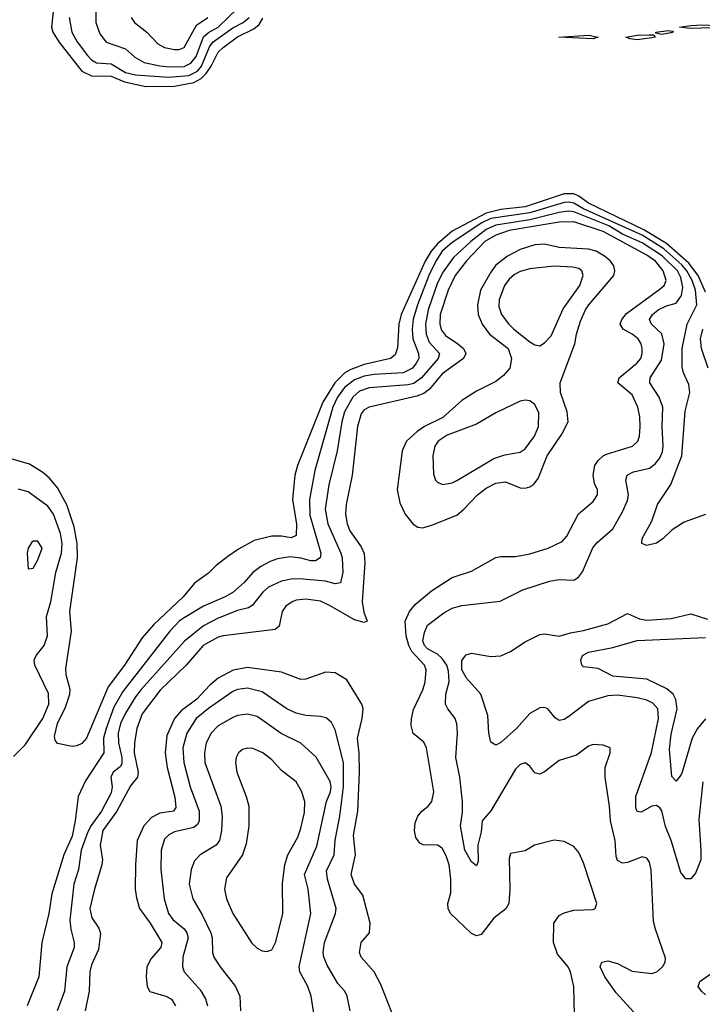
# Model space of a CAD drawing. Header units: inches. Extents: x 884549 to 1028252, y 526810 to 653624.
# Tile 433 of 656: x 931675 to 934478, y 615357 to 619401. Entities that reach past the tile are written whole.
import ezdxf

# ---------------------------------------------------------------- set-up
doc = ezdxf.new("R2010")
doc.units = ezdxf.units.IN
doc.header["$MEASUREMENT"] = 0
doc.layers.add('A9631', color=7, linetype='Continuous')

msp = doc.modelspace()

# ---------------------------------------------------------------- linework, layer by layer
at = {"layer": 'A9631', "color": 5}
for points, elevation in [([(931825.3, 619550), (931806.3, 619370), (931811.1, 619350), (931836, 619310), (931930, 619190.1), (931970, 619170.6), (932050, 619169.1), (932105.6, 619145.6), (932193.3, 619126.7), (932310, 619128.5), (932390, 619143.6), (932419.7, 619160.3), (932440.3, 619179.7), (932461, 619210), (932490, 619267.9), (932510, 619287.5), (932568.8, 619331.2), (932636.2, 619363.8), (932658.4, 619381.6), (932673, 619407)], 2120), ([(931987.2, 619510), (931988.2, 619390), (932003.6, 619343.6), (932030, 619309.5), (932110, 619280.9), (932147.9, 619247.9), (932185.5, 619225.5), (932250, 619211.1), (932290, 619207.3), (932350, 619209.6), (932377.1, 619222.9), (932399.1, 619250), (932430, 619331.5), (932450, 619348.5), (932489.4, 619370.6), (932571, 619449)], 2160), ([(931878.3, 619410), (931888.7, 619350), (931911.2, 619310), (931953.6, 619253.6), (931970, 619236.6), (931990, 619224.6), (932050, 619219.7), (932110, 619184.7), (932150, 619175), (932285.7, 619165.7), (932370, 619172), (932405.2, 619190), (932421.5, 619210), (932454.1, 619290), (932470, 619309.8), (932550, 619368.3), (932593.2, 619390), (932617.5, 619410)], 2140), ([(932132.3, 619410), (932146.7, 619390), (932197.7, 619350), (932242.3, 619302.3), (932270, 619286.6), (932310, 619278.4), (932330, 619278.4), (932350, 619286.9), (932401.6, 619378.4), (932447.8, 619410)], 2180), ([(934490, 618281.7), (934460, 618350), (934421.7, 618401.7), (934330, 618482.4), (934237.9, 618538), (934010, 618648.1), (933970, 618676.8), (933950, 618685.5), (933910, 618685.4), (933750, 618633.1), (933650, 618621.5), (933590, 618606.7), (933450, 618532.7), (933390, 618480.7), (933363.9, 618450), (933340.1, 618410), (933241.8, 618190), (933232, 618150), (933226.3, 618053.7), (933216, 618024), (933196.9, 618010), (933090, 617984.7), (933035.1, 617964.9), (933010, 617950.7), (932968.5, 617910), (932919.8, 617830), (932815.2, 617570), (932804.8, 617530), (932795.1, 617430), (932811.3, 617328.7), (932810, 617282.4), (932790, 617273), (932750, 617280.2), (932710, 617279.5), (932638.1, 617261.9), (932573.3, 617226.7), (932530, 617196.8), (932481.4, 617158.6), (932450, 617127.3), (932393.1, 617086.9), (932345.8, 617030), (932223.9, 616916.1), (932178.1, 616861.9), (932105.5, 616750), (932038.7, 616661.3), (931949.6, 616450.4), (931930, 616428.1), (931910, 616418.4), (931890, 616415.6), (931830, 616428.3), (931821.1, 616441.1), (931817.7, 616457.7), (931829.8, 616509.8), (931862.6, 616577.4), (931881.2, 616630), (931881.8, 616650), (931866, 616710), (931864, 616736), (931887.7, 616890), (931880.3, 616970), (931911.8, 617190), (931910.5, 617250), (931898.4, 617318.4), (931868.9, 617408.9), (931830, 617478.8), (931797.5, 617517.5), (931770, 617541.2), (931715.4, 617575.4), (931630, 617600.2)], 2120), ([(934490, 617368.3), (934403.2, 617336.8), (934354.3, 617305.7), (934317.4, 617270), (934290, 617251.2), (934250, 617241.6), (934229.8, 617249.8), (934230.9, 617270), (934270, 617341.6), (934294, 617410), (934347.7, 617492.3), (934393.8, 617610), (934407.4, 617792.6), (934426.4, 617870), (934422.4, 617902.4), (934400.7, 617950), (934395.3, 617975.3), (934394.7, 618050), (934414.9, 618150), (934454.6, 618230), (934450.2, 618289.8), (934435.8, 618330), (934413.7, 618370), (934393.8, 618393.8), (934319.7, 618459.7), (934230, 618516.5), (933990, 618624.9), (933950, 618647.3), (933930, 618652), (933910, 618650), (933770, 618607.4), (933610, 618584.9), (933572.7, 618567.3), (933450, 618486.2), (933410, 618450.2), (933383.8, 618410), (933355, 618350), (933308.1, 618230), (933290.4, 618170.4), (933286.4, 618130), (933288.9, 618090), (933312, 618030), (933313.2, 618010), (933303.3, 617990), (933287.6, 617970), (933250, 617950), (933130, 617944.1), (933090, 617936.7), (933050, 617921.3), (933008.8, 617890), (932979.6, 617850), (932960.1, 617810), (932886.3, 617550), (932864.8, 617430), (932866.1, 617366.1), (932911.9, 617210), (932908.9, 617190), (932890, 617178), (932870, 617178.2), (932830, 617189.9), (932785.7, 617194.3), (932733.3, 617186.7), (932703.9, 617176.1), (932665, 617155), (932631.8, 617130), (932596.8, 617090), (932550, 617048.4), (932518.9, 617030), (932430, 616992.1), (932350, 616944.3), (932329.2, 616930), (932290.9, 616890), (932098.7, 616641.3), (932062.2, 616577.8), (932029.5, 616490), (932019.6, 616450), (932021.2, 616390), (931944.9, 616275.1), (931915.6, 616210), (931903.3, 616110), (931890, 616047.1), (931855.9, 615970), (931806.8, 615810), (931794.2, 615730), (931766.1, 615610), (931753.6, 615470), (931705.8, 615350)], 2140), ([(934209.9, 615309.9), (934123.8, 615403.8), (934077.8, 615470), (934058.8, 615510), (934065.6, 615530), (934090, 615535.5), (934130, 615524.1), (934190, 615492.9), (934270, 615483.5), (934290.4, 615489.6), (934314.8, 615510), (934325.7, 615530), (934326.7, 615546.7), (934284.8, 615664.8), (934277.3, 615697.3), (934268, 615908), (934260.9, 615940.9), (934250, 615957.4), (934230, 615962.7), (934170, 615939), (934150, 615936.2), (934130, 615947.7), (934123.9, 615963.9), (934119.9, 616030), (934100.5, 616110), (934096.5, 616170), (934078.8, 616290), (934079.1, 616330), (934099.5, 616390), (934099, 616410), (934070, 616421.6), (934030, 616423.6), (934010, 616417.6), (933960.6, 616379.4), (933890, 616358.5), (933830, 616311.7), (933810, 616301.7), (933790, 616307.8), (933770, 616334.7), (933750, 616348.2), (933730, 616342.2), (933710, 616322.2), (933610, 616150.7), (933574.3, 616110), (933570, 616065.2), (933556.6, 616010), (933556.9, 615943.1), (933550, 615925.1), (933530, 615941.3), (933502.6, 615990), (933484.5, 616090), (933493.5, 616146.5), (933493.2, 616190), (933482.6, 616290), (933466.1, 616370), (933472.3, 616470), (933470, 616509.2), (933463, 616530), (933432.2, 616570), (933423.2, 616590), (933424.8, 616630), (933438.7, 616681.3), (933435, 616725), (933428.3, 616750), (933410, 616777.1), (933390, 616795), (933350, 616816.3), (933336.6, 616830), (933330.4, 616850), (933336.7, 616883.3), (933350, 616914.3), (933415.9, 616964.1), (933450, 616983.5), (933490, 616995.2), (933647.4, 617012.6), (933740.3, 617059.7), (933850, 617095.2), (933890, 617101.2), (933950, 617099.1), (933969.1, 617110.9), (933986.2, 617133.8), (934028.1, 617231.9), (934046.4, 617253.6), (934110, 617309.2), (934150, 617379.1), (934170, 617425.8), (934175, 617450), (934163.8, 617510), (934169, 617530), (934195.4, 617544.6), (934261.1, 617558.9), (934283.6, 617576.4), (934301.5, 617598.5), (934313.9, 617626.1), (934316.8, 617650), (934312.8, 617730), (934315.8, 617810), (934300.2, 617850), (934261.6, 617910), (934263.7, 617930), (934310, 618003.2), (934321.5, 618070), (934311, 618111), (934268.7, 618150), (934260.3, 618170), (934272.5, 618190), (934296.4, 618210), (934330, 618226.2), (934370, 618237.3), (934392.1, 618267.9), (934398.2, 618301.8), (934390, 618341.6), (934375.2, 618370), (934314.7, 618430), (934230, 618484.3), (934150, 618519.8), (934093.9, 618553.9), (933950, 618612.2), (933930, 618615.1), (933890, 618609.4), (933770, 618578.5), (933630, 618557.6), (933590, 618538.9), (933527.2, 618490), (933456.1, 618423.9), (933413.9, 618366.1), (933390, 618320.5), (933351.6, 618210), (933341, 618150), (933343.5, 618110), (933356.5, 618076.5), (933398.2, 618030), (933393.7, 618010), (933324.9, 617930), (933292.8, 617907.2), (933270, 617901.1), (933110, 617889.3), (933070, 617875.2), (933042.3, 617850), (933008.6, 617790), (932997.1, 617750), (932979.1, 617630), (932944.1, 617490), (932929.3, 617390), (932939.9, 617330), (932994.2, 617210), (932999.4, 617190), (933002.1, 617130), (932991.8, 617088.2), (932970, 617083.6), (932930, 617094.5), (932824.5, 617104.5), (932790, 617103.5), (932750, 617094.6), (932696.1, 617070), (932673.8, 617050), (932630, 616994.2), (932615.1, 616984.9), (932570, 616973.9), (932490, 616942.2), (932430, 616910.8), (932352, 616848), (932173.4, 616650), (932150, 616620.2), (932110, 616552.3), (932088.9, 616510), (932079, 616470), (932080.1, 616430), (932094.1, 616370), (932094.9, 616345.1), (932088.2, 616331.8), (932058.5, 616310), (932049.4, 616290), (932054.7, 616250), (932050, 616225.6), (932010.6, 616150), (931968.4, 616091.6), (931955.4, 616064.6), (931927.7, 615990), (931916.4, 615910), (931897, 615850), (931881.6, 615701.6), (931884.9, 615664.9), (931898.8, 615610), (931898.3, 615590), (931868.7, 615510), (931859.1, 615410), (931829.1, 615330)], 2160), ([(933952.4, 615312.4), (933950.6, 615430), (933936.2, 615490), (933926.4, 615510), (933882.9, 615562.9), (933866.6, 615610), (933868.6, 615690), (933890, 615721.7), (933910, 615732.9), (933950, 615743.2), (934030, 615745.5), (934037.2, 615750), (934044.5, 615770), (933990, 615938.4), (933970, 615980.5), (933950, 616004.4), (933910, 616025.7), (933870, 616031.2), (933789.1, 616010.9), (933750, 615987), (933690, 615976), (933684.5, 615955.5), (933686.7, 615830), (933682.6, 615770), (933670.8, 615749.2), (933621.5, 615710), (933570, 615642.7), (933550, 615637.2), (933530, 615647), (933443.1, 615730), (933434.2, 615750), (933433.5, 615770), (933445.2, 615814.8), (933444.9, 615870), (933438.1, 615930), (933426.6, 615966.6), (933410, 615997.8), (933391, 616010), (933331.2, 616011.2), (933318.1, 616018.1), (933302, 616042), (933295.6, 616070), (933298.6, 616101.4), (933309, 616130), (933325.8, 616150), (933352.3, 616170), (933367.7, 616190), (933375.6, 616230), (933345.4, 616410), (933334.1, 616434.1), (933290, 616468.6), (933282, 616502), (933283.1, 616530), (933292.5, 616567.5), (933330, 616647.9), (933340, 616680), (933343.6, 616730), (933337.4, 616750), (933285.3, 616805.3), (933272.4, 616830), (933261.4, 616870), (933258.3, 616930), (933275.8, 616970), (933300.2, 616999.8), (933365.5, 617054.5), (933450, 617110.1), (933530, 617135.7), (933630, 617191.7), (933650, 617196.3), (933710, 617196.8), (933770, 617206.4), (933844.2, 617230), (933902.2, 617257.8), (933920.8, 617279.2), (933969.2, 617370.8), (934030, 617422.6), (934046.9, 617450), (934047.3, 617470), (934035.4, 617495.4), (934029.2, 617530), (934037, 617570), (934049.4, 617590.6), (934070, 617610.1), (934083.7, 617616.3), (934190.8, 617649.2), (934212.8, 617670), (934220.2, 617690), (934222.1, 617730), (934221.2, 617770), (934212.3, 617810), (934190, 617859.9), (934131.2, 617910), (934135.6, 617930), (934208.7, 617990), (934224.5, 618010), (934231.2, 618030), (934230.7, 618050.7), (934226.6, 618070), (934214, 618090), (934189, 618110), (934153, 618130), (934141, 618150), (934146.8, 618170), (934166.1, 618193.9), (934304.8, 618295.2), (934320.6, 618310), (934329.5, 618330.5), (934317.1, 618370), (934285.8, 618410), (934250, 618433.7), (934070, 618531.5), (933950, 618570.4), (933890.2, 618570.2), (933685, 618535), (933630, 618516.1), (933584.2, 618490), (933508.8, 618411.2), (933463.4, 618350), (933434.8, 618290), (933401.6, 618190), (933399.9, 618150), (933406.2, 618126.2), (933423.3, 618103.3), (933474.5, 618070), (933496.8, 618050), (933506.7, 618030), (933497.3, 618010), (933410, 617946.2), (933356.9, 617883.1), (933334.4, 617865.6), (933305.4, 617854.6), (933110.1, 617809.9), (933090, 617798.9), (933077.4, 617782.6), (933061.5, 617730), (933040.5, 617530), (933016, 617410), (933013.1, 617370), (933019.4, 617330), (933030, 617301.6), (933076.4, 617236.4), (933089, 617209), (933092.6, 617170), (933080.5, 617010), (933087.3, 616967.3), (933101.6, 616930), (933090, 616924.5), (933050, 616935.6), (932950, 616993.7), (932910, 617012), (932850, 617020.4), (932810, 617016.6), (932793.1, 617010), (932768.3, 616991.7), (932753, 616970), (932740.2, 616910), (932723.5, 616896.5), (932510, 616870.7), (932490, 616864.2), (932428.3, 616830), (932358.4, 616750), (932252.4, 616647.6), (932178.5, 616550), (932156.6, 616490), (932145.9, 616430), (932145.7, 616390), (932161.2, 616310), (932159.4, 616290), (932130, 616254.6), (932074.5, 616150), (932017.1, 616070), (932005.9, 616010), (932014.5, 615950), (932012.7, 615930), (931981.6, 615830), (931963.1, 615750), (931971.3, 615711.3), (932000.6, 615670), (932007.5, 615647.5), (931998.2, 615581.8), (931970, 615519.1), (931963, 615490), (931960.3, 615410), (931943.3, 615330)], 2180), ([(934501.8, 617970), (934473.9, 618050), (934470.4, 618090), (934479.1, 618130)], 2120), ([(931650, 616374.6), (931697, 616423), (931769.9, 616530), (931794.9, 616590), (931793.5, 616633.5), (931737.8, 616750), (931735, 616770), (931742.4, 616790), (931775.3, 616830), (931789.9, 616870), (931785.6, 616950), (931802.3, 617010), (931824, 617130), (931846.1, 617210), (931848.9, 617250), (931843, 617290), (931813.4, 617370), (931790, 617403.2), (931710, 617462.3), (931670, 617472.7)], 2140), ([(934480.1, 616270), (934462.8, 616117.2), (934472.1, 615987.9), (934470.9, 615950), (934450, 615895.6), (934430, 615871.5), (934410, 615871.5), (934390, 615897.6), (934349.9, 616030), (934326.5, 616086.5), (934310.8, 616150.8), (934303, 616163), (934290, 616173.1), (934270, 616170.4), (934226.3, 616146.3), (934210, 616148.4), (934204.3, 616164.3), (934204.4, 616210), (934268.5, 616391.5), (934298.3, 616530), (934294.9, 616570), (934273.8, 616593.8), (934250, 616606.5), (934210, 616615.8), (934130, 616626.6), (934090, 616624.1), (934010, 616601), (933930, 616539), (933910, 616526.6), (933890, 616522.6), (933872.9, 616532.9), (933843.6, 616570), (933830, 616575.4), (933810, 616574.4), (933770, 616551.3), (933714.2, 616490), (933650, 616432.4), (933630, 616421.6), (933610, 616433.2), (933601, 616470), (933596.4, 616543.6), (933568.6, 616630), (933510, 616696.1), (933490.6, 616730), (933490.8, 616769.2), (933508.2, 616791.8), (933530, 616799.2), (933610, 616785.1), (933650, 616788.1), (933690, 616805.5), (933750, 616845.4), (933810, 616875.9), (933830, 616878.9), (933890, 616868.4), (933937.1, 616882.8), (933990, 616891.8), (934090, 616919.9), (934170, 616961.7), (934219.9, 616939.9), (934250, 616934.2), (934350, 616942), (934430, 616960.1), (934498.9, 616938.9)], 2140), ([(934490, 616529.4), (934457.3, 616490), (934435.5, 616450), (934394.9, 616310), (934390, 616297.3), (934370, 616272.8), (934352.8, 616292.8), (934343.4, 616403.4), (934350, 616466.7), (934373.9, 616570), (934369, 616609), (934357.4, 616630), (934332.1, 616652.1), (934250, 616692), (934110, 616704.2), (934050, 616736.7), (933990, 616743.2), (933983.2, 616750), (933978.4, 616770), (933985.5, 616790), (934010, 616803.3), (934110, 616822.8), (934210, 616851.6), (934490, 616863.4)], 2120), ([(933202.3, 615322.3), (933157.8, 615437.8), (933129.8, 615490), (933076.5, 615550), (933069.7, 615570), (933076.5, 615610), (933111.5, 615650), (933114.1, 615690), (933084.4, 615804.4), (933049.2, 615850), (933035.6, 615890), (933053.2, 615970), (933045.6, 616050), (933063.8, 616150), (933069.9, 616310.1), (933068.9, 616388.9), (933061.7, 616450), (933081.3, 616530), (933084.9, 616570), (933080.2, 616590), (933018.7, 616690), (932970, 616718.6), (932930, 616721), (932850, 616691.9), (932830, 616691.2), (932750, 616721.1), (932610, 616739.9), (932550.9, 616729.1), (932490, 616696.6), (932454.2, 616665.8), (932402.8, 616610), (932337.9, 616562.1), (932310.5, 616530), (932279.8, 616460.2), (932272.2, 616390), (932281.1, 616330), (932312.4, 616207.6), (932315.5, 616164.5), (932306, 616150), (932250, 616142.1), (932215.8, 616124.2), (932185.4, 616090), (932157.9, 616030), (932150.1, 615930.1), (932149.2, 615830), (932154.6, 615794.6), (932166.9, 615750), (932210.4, 615690.4), (932258, 615610), (932254.6, 615590), (932214.8, 615545.2), (932197, 615510), (932194.8, 615470), (932199, 615430), (932210, 615409.3), (932275.3, 615390), (932297.8, 615377.8), (932314.3, 615350)], 2220), ([(933031.3, 615330), (933018.9, 615390), (933009.6, 615410), (932981.4, 615441.4), (932937.9, 615517.9), (932923.9, 615550), (932921.3, 615570), (932927, 615610), (932972, 615730), (932974.9, 615750), (932938.9, 615870), (932934.7, 615905.3), (932966.2, 615970), (932970, 616030.5), (932989.3, 616130), (933004.6, 616250), (933004, 616350), (932970, 616484.7), (932954.6, 616514.6), (932933.3, 616533.3), (932910, 616539.3), (932850, 616542.6), (932810, 616552.1), (932771.7, 616570), (932670, 616640.4), (932610, 616655.2), (932570, 616649.9), (932550, 616641.9), (932450, 616571.5), (932400.1, 616530), (932361, 616470), (932344.8, 616410), (932348.9, 616350), (932374.6, 616250), (932411.8, 616150), (932412.5, 616110), (932404.7, 616095.3), (932390, 616082.9), (932310, 616064.4), (932286.9, 616053.1), (932270, 616034.8), (932256.1, 615990), (932254, 615910), (932268.4, 615790), (932286.6, 615730), (932304.3, 615704.3), (932350, 615666), (932361.3, 615650), (932366.3, 615630), (932344.6, 615550), (932344, 615510), (932350.1, 615490.1), (932416.6, 615416.6), (932438.4, 615378.4), (932445.7, 615350)], 2240), ([(932884.5, 615310), (932871.3, 615390), (932858.7, 615430), (932825.4, 615490), (932822.5, 615510), (932870.8, 615730), (932859.3, 615830), (932844.9, 615890), (932894.4, 616005.6), (932934.6, 616190), (932950.8, 616229.2), (932954.3, 616250), (932950, 616271.5), (932891.7, 616371.7), (932829.4, 616429.4), (932748.9, 616468.9), (932650, 616538.3), (932610, 616548.7), (932570, 616542.5), (932550, 616534.5), (932490, 616500.5), (932461, 616470), (932440.1, 616430), (932433.4, 616390), (932435.8, 616350), (932500.6, 616170), (932506.1, 616130), (932503.8, 616070), (932495, 616030), (932482.2, 616010), (932416.1, 615970), (932393.4, 615946.6), (932378.7, 615910), (932371.4, 615850), (932385.9, 615790), (932424.8, 615724.8), (932460.1, 615650), (932465.5, 615630), (932466.4, 615570), (932471.8, 615550), (932497.7, 615510), (932561.5, 615430), (932579, 615390), (932581.3, 615330)], 2260), ([(934490, 615396), (934474.2, 615410), (934461.1, 615430), (934466.8, 615450), (934523.1, 615490)], 2140)]:
    msp.add_lwpolyline(points, dxfattribs=dict(at, elevation=elevation))
for points, elevation in [([(934425.7, 619365.7), (934384, 619370), (934430, 619378), (934479.5, 619379.5), (934530, 619377.6), (934570, 619369.8)], 2080), ([(934030, 619323), (933888, 619330), (934010, 619337.6), (934050, 619329.7)], 2080), ([(934210, 619318.7), (934182, 619322), (934164, 619330), (934210, 619338.3), (934258.8, 619338.8), (934278.8, 619338.8), (934284.7, 619330), (934270, 619327.1)], 2080), ([(934310, 619340.9), (934286, 619346), (934288.7, 619350), (934337.2, 619357.2), (934354.6, 619354.6), (934357.3, 619350), (934350, 619347.8)], 2080), ([(933830, 618479.3), (933790, 618477.1), (933730, 618457.3), (933677.8, 618430), (933630, 618393.3), (933610, 618364.1), (933566.9, 618290), (933555, 618230), (933557.6, 618190), (933573.3, 618150), (933603.3, 618110), (933679.9, 618050), (933694.5, 618010), (933687.7, 617970), (933660.9, 617939.1), (933630, 617915.3), (933550, 617874.8), (933490, 617837.2), (933412.8, 617767.2), (933336.6, 617730), (933306.8, 617710), (933262.5, 617670), (933246, 617630), (933225.2, 617470), (933236, 617416), (933258, 617370), (933290, 617329.1), (933310, 617317.2), (933330, 617314.5), (933370, 617325.9), (933470, 617366.4), (933498.8, 617390), (933554.5, 617450), (933590, 617476.3), (933630, 617497.5), (933670, 617502.6), (933730, 617478.5), (933750, 617476.3), (933770, 617482.3), (933786.2, 617493.8), (933803.7, 617516.3), (933841.3, 617610), (933901, 617699), (933926.8, 617750), (933922.9, 617790), (933895.7, 617870), (933894.4, 617910), (933954.1, 618070), (933960.6, 618110), (933977.6, 618162.4), (933997.9, 618210), (934011.2, 618230), (934114, 618350), (934118.9, 618370), (934114.8, 618390), (934100.4, 618410), (934076.7, 618430), (934041.4, 618450), (934010, 618459.2), (933890, 618465.9)], 2220), ([(933870, 618388.4), (933770, 618377.2), (933730, 618366.4), (933706.1, 618353.9), (933684.8, 618335.2), (933666.1, 618310), (933643.9, 618250), (933642.7, 618222.7), (933653.1, 618190), (933682.6, 618150), (933703.9, 618130), (933770, 618078.5), (933790, 618065.8), (933810, 618062), (933830, 618073.4), (933857.1, 618102.9), (933906.7, 618213.3), (933974.8, 618310), (933989, 618350), (933982.7, 618370), (933970, 618379), (933945, 618385)], 2240), ([(933750, 617838.4), (933730, 617834.4), (933630, 617786.8), (933550, 617739.8), (933430, 617694.4), (933393.4, 617670), (933380.1, 617650), (933371.4, 617610), (933373.7, 617533.7), (933382.7, 617510), (933390, 617501.1), (933411.4, 617491.4), (933450, 617498.2), (933470, 617507.9), (933621.8, 617598.2), (933666.7, 617613.3), (933730, 617625), (933750, 617637.8), (933789.2, 617690), (933805, 617730), (933806.7, 617786.8), (933790, 617820.4), (933770, 617835.1)], 2240), ([(931750, 617259.7), (931730, 617258.7), (931725.6, 617254.4), (931710.3, 617230), (931706, 617210), (931710, 617146), (931730, 617148), (931750, 617182.4), (931767.1, 617230)], 2160), ([(932610, 616408.8), (932590, 616403.5), (932573.4, 616390), (932564.1, 616370), (932561.7, 616350), (932566.8, 616310), (932605.3, 616210), (932615.5, 616170), (932615.8, 616090), (932604.6, 616015.4), (932589.4, 615970), (932524.3, 615875.7), (932515.5, 615830), (932524.8, 615790), (932549.6, 615729.6), (932628.1, 615608.1), (932650, 615587.2), (932670, 615576.5), (932690, 615573.8), (932710, 615580.9), (932726.5, 615613.5), (932755, 615730), (932754.1, 615854.1), (932763.1, 615930), (932776.1, 615970), (932816.5, 616043.5), (932830, 616079.5), (932844.3, 616144.3), (932845.4, 616190), (932832.2, 616232.2), (932810, 616270.8), (932750, 616317.7), (932710, 616361.4), (932674, 616390), (932632.7, 616407.3)], 2280)]:
    msp.add_lwpolyline(points, close=True, dxfattribs=dict(at, elevation=elevation))

doc.saveas('drawing.dxf')
